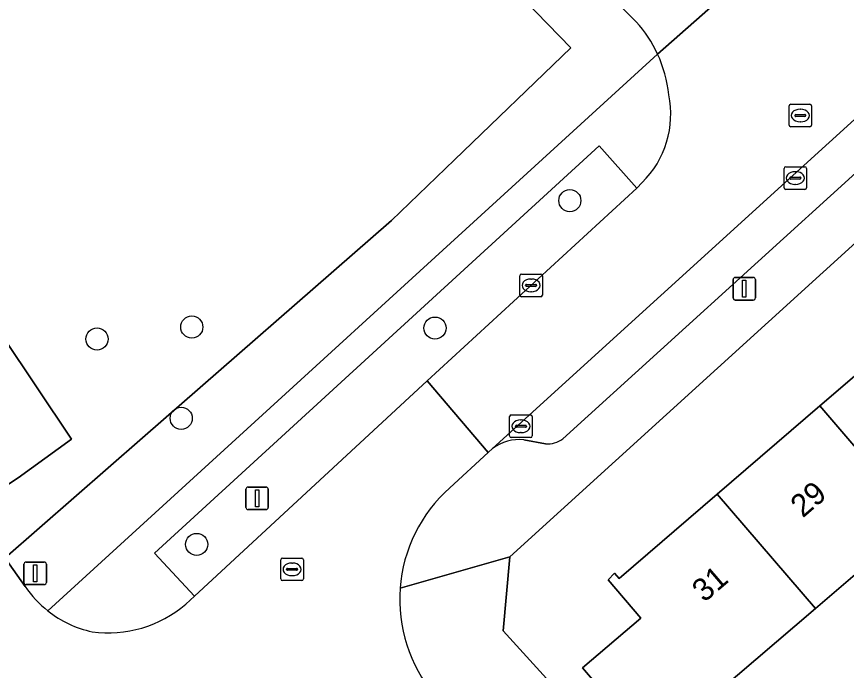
# Model space of a CAD drawing. Extents: x 157445 to 158888, y 383061 to 384688.
# Drawn here: x 157954.64 to 157991.34, y 383636.06 to 383664.97 of the extents above; entities that cross this region are included whole.
import ezdxf

# ---------------------------------------------------------------- set-up
doc = ezdxf.new("R2010")
doc.units = 0
for name, color, linetype in [('IMGEO_Boom', 7, 'Continuous'), ('IMGEO_Erf', 7, 'Continuous'), ('IMGEO_Groenvoorziening', 7, 'Continuous'), ('IMGEO_Kolk', 7, 'Continuous'), ('IMGEO_Lichtmast', 7, 'Continuous'), ('IMGEO_Pand', 7, 'Continuous'), ('IMGEO_Pand_nummerreeks', 7, 'Continuous'), ('IMGEO_Parkeervlak_open', 7, 'Continuous'), ('IMGEO_Rijbaan_lokaal_open', 7, 'Continuous'), ('IMGEO_Rioolput', 7, 'Continuous'), ('IMGEO_Voetpad_open', 7, 'Continuous')]:
    doc.layers.add(name, color=color, linetype=linetype)

msp = doc.modelspace()

# ---------------------------------------------------------------- linework, layer by layer
at = {"layer": 'IMGEO_Boom'}
for centre in [(157979.108, 383656.834), (157962.388, 383651.244), (157973.142, 383651.198), (157958.195, 383650.714), (157961.917, 383647.21), (157962.603, 383641.632)]:
    msp.add_circle(centre, 0.489, dxfattribs=at)
at = {"layer": 'IMGEO_Erf'}
for points in [[(158008.69, 383670.365), (157976.459, 383641.091), (157976.157, 383637.817), (157981.903, 383631.484), (157989.635, 383623.079), (157992.577, 383625.793), (157992.363, 383626.022), (157996.825, 383630.112), (157998.632, 383628.179), (157998.743, 383628.283), (157996.888, 383630.391), (157995.009, 383632.528), (157996.988, 383634.286), (157998.867, 383632.15), (158000.731, 383630.031), (158006.554, 383635.159), (158004.706, 383637.238), (158002.767, 383639.42), (158004.932, 383641.343), (158006.882, 383639.173), (158008.731, 383637.116), (158009.916, 383638.107), (158013.201, 383634.565)], [(157994.521, 383642.696), (157989.977, 383638.805), (157985.615, 383635.071), (157986.707, 383633.642), (157983.891, 383631.215), (157981.361, 383634.206), (157979.663, 383636.182), (157982.254, 383638.373), (157980.803, 383640.07), (157981.089, 383640.365), (157981.292, 383640.129), (157985.631, 383643.855), (157990.169, 383647.753), (157994.775, 383651.708)]]:
    msp.add_lwpolyline(points, dxfattribs=at)
at = {"layer": 'IMGEO_Groenvoorziening'}
for points in [[(157953.262, 383642.362), (157954.137, 383641.044), (157960.204, 383646.341), (157971.221, 383655.96), (157974.004, 383658.64), (157979.152, 383663.586), (157960.073, 383683.218), (157955.049, 383688.388)], [(157955.049, 383688.388), (157960.073, 383683.218), (157979.152, 383663.586), (157974.004, 383658.64), (157971.221, 383655.96), (157960.204, 383646.341), (157954.137, 383641.044), (157954.312, 383640.78), (157955.018, 383639.772)], [(157982.045, 383664.737), (157979.394, 383667.421), (157977.665, 383669.138), (157964.729, 383682.421), (157961.105, 383686.17)], [(157952.147, 383685.879), (157954.595, 383682.214), (157941.682, 383673.395), (157940.516, 383672.635), (157940.398, 383672.541), (157941.054, 383671.576), (157940.438, 383671.17), (157940.53, 383671.028), (157941.691, 383669.256), (157957.062, 383646.289), (157954.71, 383644.581), (157953.523, 383643.804)], [(157956.024, 383638.69), (157982.988, 383663.315)]]:
    msp.add_lwpolyline(points, dxfattribs=at)
msp.add_lwpolyline([(157972.804, 383648.867), (157982.076, 383657.387), (157980.399, 383659.256), (157960.737, 383641.245), (157962.512, 383639.349)], close=True, dxfattribs=at)
for centre, radius, start, end in [((157977.84, 383660.925), 5.676, 24.9055, 42.1952), ((157958.986, 383642.453), 4.789, 214.0423, 231.7886)]:
    msp.add_arc(centre, radius, start, end, dxfattribs=at)
at = {"layer": 'IMGEO_Kolk'}
for p, q in [((157988.581, 383657.405), (157988.581, 383658.257)), ((157988.656, 383658.331), (157989.508, 383658.331)), ((157989.069, 383658.111), (157989.094, 383658.111)), ((157989.582, 383658.257), (157989.582, 383657.405)), ((157988.84, 383657.825), (157988.84, 383657.837)), ((157989.278, 383657.788), (157988.88, 383657.788)), ((157988.883, 383657.874), (157989.281, 383657.874)), ((157989.324, 383657.837), (157989.324, 383657.825)), ((157989.508, 383657.331), (157988.656, 383657.331)), ((157989.092, 383657.551), (157989.067, 383657.551)), ((157976.895, 383652.66), (157976.895, 383653.512)), ((157976.97, 383653.586), (157977.822, 383653.586)), ((157977.383, 383653.366), (157977.408, 383653.366)), ((157977.896, 383653.512), (157977.896, 383652.66)), ((157977.154, 383653.08), (157977.154, 383653.092)), ((157977.592, 383653.043), (157977.194, 383653.043)), ((157977.197, 383653.129), (157977.595, 383653.129)), ((157977.638, 383653.092), (157977.638, 383653.08)), ((157977.822, 383652.586), (157976.97, 383652.586)), ((157977.406, 383652.806), (157977.381, 383652.806)), ((157976.445, 383646.43), (157976.445, 383647.282)), ((157976.52, 383647.356), (157977.372, 383647.356)), ((157976.933, 383647.136), (157976.958, 383647.136)), ((157977.446, 383647.282), (157977.446, 383646.43)), ((157976.704, 383646.85), (157976.704, 383646.862)), ((157977.142, 383646.813), (157976.744, 383646.813)), ((157976.747, 383646.899), (157977.145, 383646.899)), ((157977.188, 383646.862), (157977.188, 383646.85)), ((157977.372, 383646.356), (157976.52, 383646.356)), ((157976.956, 383646.576), (157976.931, 383646.576))]:
    msp.add_line(p, q, dxfattribs=at)
for points in [[(157988.581, 383657.405), (157988.581, 383658.257)], [(157988.656, 383658.331), (157989.508, 383658.331)], [(157989.582, 383658.257), (157989.582, 383657.405)], [(157989.508, 383657.331), (157988.656, 383657.331)], [(157976.895, 383652.66), (157976.895, 383653.512)], [(157976.97, 383653.586), (157977.822, 383653.586)], [(157977.896, 383653.512), (157977.896, 383652.66)], [(157977.822, 383652.586), (157976.97, 383652.586)], [(157976.445, 383646.43), (157976.445, 383647.282)], [(157976.52, 383647.356), (157977.372, 383647.356)], [(157977.446, 383647.282), (157977.446, 383646.43)], [(157977.372, 383646.356), (157976.52, 383646.356)]]:
    msp.add_lwpolyline(points, dxfattribs=at)
for centre, radius, start, end in [((157988.658, 383658.255), 0.0765, 91.552, 178.448), ((157988.658, 383658.255), 0.0765, 91.552, 178.448), ((157989.506, 383658.255), 0.0765, 1.552, 88.448), ((157989.506, 383658.255), 0.0765, 1.552, 88.448), ((157988.88, 383657.834), 0.0403, 85.8775, 175.7526), ((157988.877, 383657.824), 0.0366, 178.938, 274.7102), ((157989.281, 383657.831), 0.043, 264.8664, 352.4533), ((157989.285, 383657.836), 0.0386, 1.7309, 96.639), ((157988.658, 383657.407), 0.0765, 181.552, 268.448), ((157988.658, 383657.407), 0.0765, 181.552, 268.448), ((157989.506, 383657.407), 0.0765, 271.552, 358.448), ((157989.506, 383657.407), 0.0765, 271.552, 358.448), ((157976.972, 383653.51), 0.0765, 91.552, 178.448), ((157976.972, 383653.51), 0.0765, 91.552, 178.448), ((157977.82, 383653.51), 0.0765, 1.552, 88.448), ((157977.82, 383653.51), 0.0765, 1.552, 88.448), ((157977.194, 383653.089), 0.0403, 85.8775, 175.7526), ((157977.191, 383653.079), 0.0366, 178.938, 274.7102), ((157977.595, 383653.086), 0.043, 264.8664, 352.4533), ((157977.599, 383653.091), 0.0386, 1.7309, 96.639), ((157976.972, 383652.662), 0.0765, 181.552, 268.448), ((157976.972, 383652.662), 0.0765, 181.552, 268.448), ((157977.82, 383652.662), 0.0765, 271.552, 358.448), ((157977.82, 383652.662), 0.0765, 271.552, 358.448), ((157976.522, 383647.28), 0.0765, 91.552, 178.448), ((157976.522, 383647.28), 0.0765, 91.552, 178.448), ((157977.37, 383647.28), 0.0765, 1.552, 88.448), ((157977.37, 383647.28), 0.0765, 1.552, 88.448), ((157976.744, 383646.859), 0.0403, 85.8775, 175.7526), ((157976.741, 383646.849), 0.0366, 178.938, 274.7102), ((157977.145, 383646.856), 0.043, 264.8664, 352.4533), ((157977.149, 383646.861), 0.0386, 1.7309, 96.639), ((157976.522, 383646.432), 0.0765, 181.552, 268.448), ((157976.522, 383646.432), 0.0765, 181.552, 268.448), ((157977.37, 383646.432), 0.0765, 271.552, 358.448), ((157977.37, 383646.432), 0.0765, 271.552, 358.448)]:
    msp.add_arc(centre, radius, start, end, dxfattribs=at)
for centre, major_axis, ratio, start_param, end_param in [((157989.068, 383657.831), (-0.387, 0.002), 0.722429, 4.712389, 7.853982), ((157989.093, 383657.831), (-0.39, 0.002), 0.717154, 1.570796, 4.712389), ((157977.382, 383653.086), (-0.387, 0.002), 0.722429, 4.712389, 7.853982), ((157977.407, 383653.086), (-0.39, 0.002), 0.717154, 1.570796, 4.712389), ((157976.932, 383646.856), (-0.387, 0.002), 0.722429, 4.712389, 7.853982), ((157976.957, 383646.856), (-0.39, 0.002), 0.717154, 1.570796, 4.712389)]:
    msp.add_ellipse(centre, major_axis=major_axis, ratio=ratio, start_param=start_param, end_param=end_param, dxfattribs=at)
at = {"layer": 'IMGEO_Lichtmast'}
for p, q in [((157986.326, 383652.539), (157986.326, 383653.339)), ((157986.326, 383653.339), (157986.326, 383652.539)), ((157986.426, 383653.439), (157987.216, 383653.439)), ((157987.216, 383653.439), (157986.426, 383653.439)), ((157987.316, 383653.339), (157987.316, 383652.539)), ((157987.316, 383652.539), (157987.316, 383653.339)), ((157987.216, 383652.439), (157986.426, 383652.439)), ((157986.426, 383652.439), (157987.216, 383652.439)), ((157964.781, 383643.27), (157964.781, 383644.07)), ((157964.781, 383644.07), (157964.781, 383643.27)), ((157964.881, 383644.17), (157965.671, 383644.17)), ((157965.671, 383644.17), (157964.881, 383644.17)), ((157965.771, 383644.07), (157965.771, 383643.27)), ((157965.771, 383643.27), (157965.771, 383644.07)), ((157965.671, 383643.17), (157964.881, 383643.17)), ((157964.881, 383643.17), (157965.671, 383643.17)), ((157955.063, 383640.855), (157955.853, 383640.855)), ((157955.853, 383640.855), (157955.063, 383640.855)), ((157954.963, 383639.955), (157954.963, 383640.755)), ((157954.963, 383640.755), (157954.963, 383639.955)), ((157955.953, 383640.755), (157955.953, 383639.955)), ((157955.953, 383639.955), (157955.953, 383640.755)), ((157955.853, 383639.855), (157955.063, 383639.855)), ((157955.063, 383639.855), (157955.853, 383639.855))]:
    msp.add_line(p, q, dxfattribs=at)
for points in [[(157986.746, 383653.314), (157986.896, 383653.314), (157986.896, 383652.564), (157986.746, 383652.564), (157986.746, 383653.314)], [(157965.201, 383644.045), (157965.351, 383644.045), (157965.351, 383643.295), (157965.201, 383643.295), (157965.201, 383644.045)], [(157955.383, 383640.73), (157955.533, 383640.73), (157955.533, 383639.98), (157955.383, 383639.98), (157955.383, 383640.73)]]:
    msp.add_lwpolyline(points, dxfattribs=at)
for centre, start, end in [((157986.426, 383653.339), 90, 180), ((157986.426, 383653.339), 90, 180), ((157987.216, 383653.339), 0, 90), ((157987.216, 383653.339), 360, 90), ((157986.426, 383652.539), 180, 270), ((157986.426, 383652.539), 180, 270), ((157987.216, 383652.539), 270, 0), ((157987.216, 383652.539), 270, 0), ((157964.881, 383644.07), 90, 180), ((157964.881, 383644.07), 90, 180), ((157965.671, 383644.07), 0, 90), ((157965.671, 383644.07), 360, 90), ((157964.881, 383643.27), 180, 270), ((157964.881, 383643.27), 180, 270), ((157965.671, 383643.27), 270, 0), ((157965.671, 383643.27), 270, 0), ((157955.063, 383640.755), 90, 180), ((157955.063, 383640.755), 90, 180), ((157955.853, 383640.755), 0, 90), ((157955.853, 383640.755), 360, 90), ((157955.063, 383639.955), 180, 270), ((157955.063, 383639.955), 180, 270), ((157955.853, 383639.955), 270, 0), ((157955.853, 383639.955), 270, 0)]:
    msp.add_arc(centre, 0.1, start, end, dxfattribs=at)
at = {"layer": 'IMGEO_Pand'}
for points in [[(157994.775, 383651.708), (157990.169, 383647.753), (157994.521, 383642.696), (157996.55, 383640.339), (158000, 383643.308), (158001.152, 383644.3), (157999.134, 383646.644)], [(157990.169, 383647.753), (157985.631, 383643.855), (157989.977, 383638.805), (157994.521, 383642.696)], [(157989.977, 383638.805), (157985.631, 383643.855), (157981.292, 383640.129), (157981.089, 383640.365), (157980.803, 383640.07), (157982.254, 383638.373), (157979.663, 383636.182), (157981.361, 383634.206), (157983.891, 383631.215), (157986.707, 383633.642), (157985.615, 383635.071)]]:
    msp.add_lwpolyline(points, close=True, dxfattribs=at)
at = {"layer": 'IMGEO_Parkeervlak_open'}
for points in [[(158005.476, 383672.949), (157975.694, 383645.872)], [(157953.523, 383643.804), (157954.71, 383644.581), (157957.062, 383646.289), (157941.691, 383669.256), (157940.53, 383671.028), (157936.879, 383668.564)], [(157978.795, 383646.296), (158004.712, 383669.838)], [(157977.072, 383646.261), (157978.035, 383646.078)]]:
    msp.add_lwpolyline(points, dxfattribs=at)
for centre, radius, start, end in [((157976.874, 383644.327), 1.944, 84.1585, 127.3695), ((157978.1, 383647.285), 1.209, 266.9127, 305.0975)]:
    msp.add_arc(centre, radius, start, end, dxfattribs=at)
at = {"layer": 'IMGEO_Rijbaan_lokaal_open'}
for points in [[(157961.105, 383686.17), (157964.729, 383682.421), (157977.665, 383669.138), (157979.394, 383667.421), (157982.045, 383664.737)], [(157982.304, 383657.633), (157982.076, 383657.387), (157972.804, 383648.867), (157975.49, 383645.697), (157975.694, 383645.872), (158005.476, 383672.949), (158007.941, 383675.24)], [(157982.988, 383663.315), (157986.941, 383666.802), (157985.917, 383667.527), (157983.547, 383670.086), (157980.849, 383672.741)], [(157986.941, 383666.802), (157982.988, 383663.315)], [(157973.796, 383644.135), (157975.49, 383645.697), (157972.804, 383648.867), (157962.512, 383639.349), (157962.119, 383638.996)], [(157955.018, 383639.772), (157954.312, 383640.78), (157950.441, 383638.194), (157951.452, 383636.551)]]:
    msp.add_lwpolyline(points, dxfattribs=at)
for centre, radius, start, end in [((157977.84, 383660.925), 5.676, 24.9055, 42.1952), ((157977.843, 383660.938), 5.667, 5.8532, 24.7972), ((157979.345, 383660.65), 4.226, 314.4474, 11.8268), ((157978.179, 383639.202), 6.599, 131.6254, 175.7101), ((157958.986, 383642.453), 4.789, 214.0423, 231.7886), ((157978.186, 383639.204), 6.605, 175.7246, 219.77), ((157958.692, 383642.972), 5.25, 262.162, 310.7563), ((157958.986, 383642.454), 4.79, 231.8007, 257.8253)]:
    msp.add_arc(centre, radius, start, end, dxfattribs=at)
at = {"layer": 'IMGEO_Rioolput'}
for p, q in [((157988.803, 383660.171), (157988.803, 383661.023)), ((157988.878, 383661.097), (157989.73, 383661.097)), ((157989.804, 383661.023), (157989.804, 383660.171)), ((157989.062, 383660.591), (157989.062, 383660.603)), ((157989.105, 383660.64), (157989.503, 383660.64)), ((157989.291, 383660.877), (157989.316, 383660.877)), ((157989.546, 383660.603), (157989.546, 383660.591)), ((157989.5, 383660.554), (157989.102, 383660.554)), ((157989.314, 383660.317), (157989.289, 383660.317)), ((157989.73, 383660.097), (157988.878, 383660.097)), ((157966.322, 383640.105), (157966.322, 383640.957)), ((157966.397, 383641.031), (157967.249, 383641.031)), ((157966.81, 383640.811), (157966.835, 383640.811)), ((157967.323, 383640.957), (157967.323, 383640.105)), ((157966.581, 383640.525), (157966.581, 383640.537)), ((157967.019, 383640.488), (157966.621, 383640.488)), ((157966.624, 383640.574), (157967.022, 383640.574)), ((157967.065, 383640.537), (157967.065, 383640.525)), ((157967.249, 383640.031), (157966.397, 383640.031)), ((157966.833, 383640.251), (157966.808, 383640.251))]:
    msp.add_line(p, q, dxfattribs=at)
for points in [[(157988.803, 383660.171), (157988.803, 383661.023)], [(157988.878, 383661.097), (157989.73, 383661.097)], [(157989.804, 383661.023), (157989.804, 383660.171)], [(157989.73, 383660.097), (157988.878, 383660.097)], [(157966.322, 383640.105), (157966.322, 383640.957)], [(157966.397, 383641.031), (157967.249, 383641.031)], [(157967.323, 383640.957), (157967.323, 383640.105)], [(157967.249, 383640.031), (157966.397, 383640.031)]]:
    msp.add_lwpolyline(points, dxfattribs=at)
for centre, radius, start, end in [((157988.88, 383661.021), 0.0765, 91.552, 178.448), ((157988.88, 383661.021), 0.0765, 91.552, 178.448), ((157989.728, 383661.021), 0.0765, 1.552, 88.448), ((157989.728, 383661.021), 0.0765, 1.552, 88.448), ((157989.102, 383660.6), 0.0403, 85.8775, 175.7526), ((157989.099, 383660.59), 0.0366, 178.938, 274.7102), ((157989.503, 383660.597), 0.043, 264.8664, 352.4533), ((157989.507, 383660.602), 0.0386, 1.7309, 96.639), ((157988.88, 383660.173), 0.0765, 181.552, 268.448), ((157988.88, 383660.173), 0.0765, 181.552, 268.448), ((157989.728, 383660.173), 0.0765, 271.552, 358.448), ((157989.728, 383660.173), 0.0765, 271.552, 358.448), ((157966.399, 383640.955), 0.0765, 91.552, 178.448), ((157966.399, 383640.955), 0.0765, 91.552, 178.448), ((157967.247, 383640.955), 0.0765, 1.552, 88.448), ((157967.247, 383640.955), 0.0765, 1.552, 88.448), ((157966.621, 383640.534), 0.0403, 85.8775, 175.7526), ((157966.618, 383640.524), 0.0366, 178.938, 274.7102), ((157967.022, 383640.531), 0.043, 264.8664, 352.4533), ((157967.026, 383640.536), 0.0386, 1.7309, 96.639), ((157966.399, 383640.107), 0.0765, 181.552, 268.448), ((157966.399, 383640.107), 0.0765, 181.552, 268.448), ((157967.247, 383640.107), 0.0765, 271.552, 358.448), ((157967.247, 383640.107), 0.0765, 271.552, 358.448)]:
    msp.add_arc(centre, radius, start, end, dxfattribs=at)
for centre, major_axis, ratio, start_param, end_param in [((157989.29, 383660.597), (-0.387, 0.002), 0.722429, 4.712389, 7.853982), ((157989.315, 383660.597), (-0.39, 0.002), 0.717154, 1.570796, 4.712389), ((157966.809, 383640.531), (-0.387, 0.002), 0.722429, 4.712389, 7.853982), ((157966.834, 383640.531), (-0.39, 0.002), 0.717154, 1.570796, 4.712389)]:
    msp.add_ellipse(centre, major_axis=major_axis, ratio=ratio, start_param=start_param, end_param=end_param, dxfattribs=at)
at = {"layer": 'IMGEO_Voetpad_open'}
for points in [[(157971.599, 383639.696), (157976.459, 383641.091), (158008.69, 383670.365)], [(158004.712, 383669.838), (157978.795, 383646.296)], [(157982.988, 383663.315), (157956.024, 383638.69)], [(157962.119, 383638.996), (157962.512, 383639.349), (157960.737, 383641.245), (157980.399, 383659.256), (157982.076, 383657.387), (157982.304, 383657.633)], [(157978.035, 383646.078), (157977.072, 383646.261)], [(157975.694, 383645.872), (157975.49, 383645.697), (157973.796, 383644.135)], [(157976.157, 383637.817), (157976.459, 383641.091), (157971.599, 383639.696)], [(157989.635, 383623.079), (157981.903, 383631.484), (157976.157, 383637.817)]]:
    msp.add_lwpolyline(points, dxfattribs=at)
for centre, radius, start, end in [((157977.843, 383660.938), 5.667, 5.8532, 24.7972), ((157979.345, 383660.65), 4.226, 314.4474, 11.8268), ((157976.874, 383644.327), 1.944, 84.1585, 127.3695), ((157978.1, 383647.285), 1.209, 266.9127, 305.0975), ((157978.179, 383639.202), 6.599, 131.6254, 175.7101), ((157978.186, 383639.204), 6.605, 175.7246, 219.77), ((157958.692, 383642.972), 5.25, 262.162, 310.7563), ((157958.986, 383642.454), 4.79, 231.8007, 257.8253)]:
    msp.add_arc(centre, radius, start, end, dxfattribs=at)

# ---------------------------------------------------------------- texts
at = {"layer": 'IMGEO_Pand_nummerreeks'}
for s, rotation, p in [('29', 40.6615, (157989.411, 383642.778)), ('31', 40.6535, (157985.057, 383639.039))]:
    msp.add_text(s, height=1, rotation=rotation, dxfattribs=at).set_placement(p)

doc.saveas('drawing.dxf')
